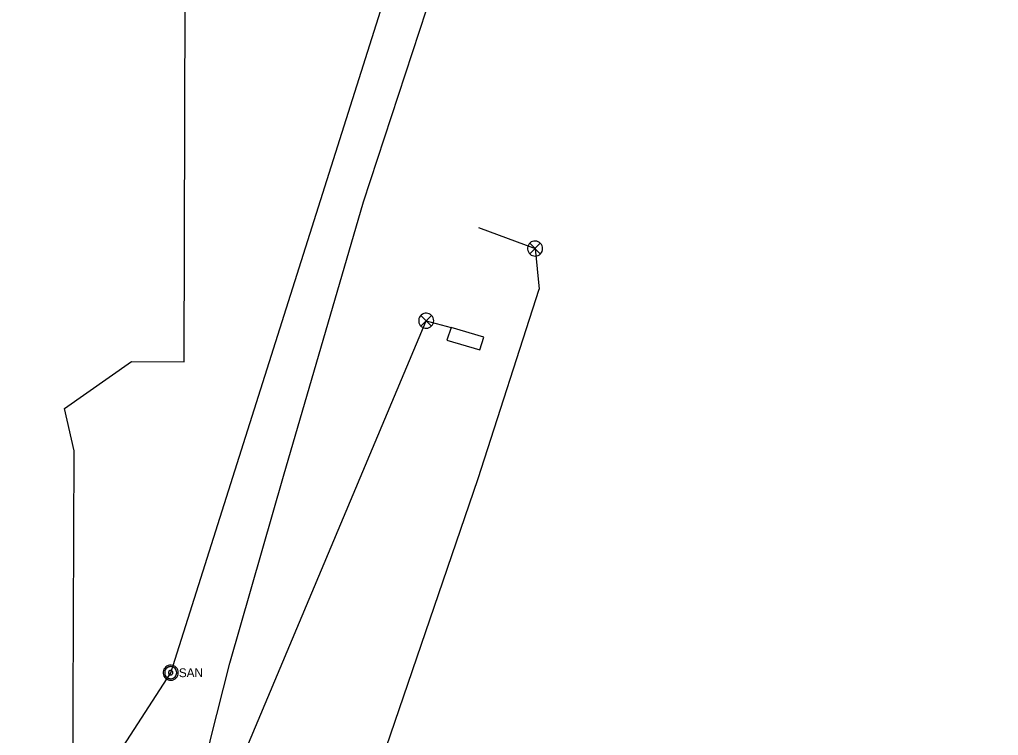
# Model space of a CAD drawing. Extents: x 596028 to 606371, y 330010 to 403088.
# Drawn here: x 602373.2 to 602801.6, y 366244.1 to 366557.4 of the extents above; entities that cross this region are included whole.
import ezdxf

# ---------------------------------------------------------------- set-up
doc = ezdxf.new("R2010")
doc.units = 0
for name, color, linetype in [('E_SIG', 7, 'Continuous'), ('E_SIG_Conduit', 7, 'Continuous'), ('E_SIG_Loops', 7, 'Continuous'), ('E_UTL_E_UG', 7, 'Continuous'), ('E_UTL_FO_UG_QWEST', 7, 'Continuous'), ('E_UTL_SAN_MH', 7, 'Continuous'), ('E_UTL_SAN_UG', 7, 'Continuous')]:
    doc.layers.add(name, color=color, linetype=linetype)

msp = doc.modelspace()

# ---------------------------------------------------------------- linework, layer by layer
at = {"layer": 'E_SIG'}
for points in [[(602602.12, 366457.23), (602602.07, 366457.85), (602601.89, 366458.45), (602601.6, 366459.01), (602601.21, 366459.5), (602600.74, 366459.92), (602600.2, 366460.23), (602599.6, 366460.43), (602598.98, 366460.52), (602598.36, 366460.49), (602597.75, 366460.35), (602597.17, 366460.09), (602596.66, 366459.72), (602596.23, 366459.27), (602595.89, 366458.74), (602595.66, 366458.16), (602595.54, 366457.54), (602595.54, 366456.91), (602595.66, 366456.3), (602595.89, 366455.72), (602596.23, 366455.19), (602596.66, 366454.73), (602597.17, 366454.37), (602597.75, 366454.11), (602598.36, 366453.96), (602598.98, 366453.93), (602599.6, 366454.02), (602600.2, 366454.23), (602600.74, 366454.54), (602601.21, 366454.95), (602601.6, 366455.44), (602601.89, 366456), (602602.07, 366456.6), (602602.12, 366457.23)], [(602601.09, 366459.56), (602596.48, 366454.9)], [(602596.48, 366459.51), (602601.13, 366454.86)], [(602554.47, 366425.63), (602554.42, 366426.25), (602554.24, 366426.85), (602553.95, 366427.41), (602553.56, 366427.9), (602553.09, 366428.32), (602552.55, 366428.63), (602551.95, 366428.83), (602551.33, 366428.92), (602550.71, 366428.89), (602550.1, 366428.75), (602549.52, 366428.49), (602549.01, 366428.12), (602548.58, 366427.67), (602548.24, 366427.14), (602548.01, 366426.56), (602547.89, 366425.94), (602547.89, 366425.31), (602548.01, 366424.7), (602548.24, 366424.12), (602548.58, 366423.59), (602549.01, 366423.13), (602549.52, 366422.77), (602550.1, 366422.51), (602550.71, 366422.36), (602551.33, 366422.33), (602551.95, 366422.42), (602552.55, 366422.63), (602553.09, 366422.94), (602553.56, 366423.35), (602553.95, 366423.84), (602554.24, 366424.4), (602554.42, 366425), (602554.47, 366425.63)], [(602553.44, 366427.96), (602548.83, 366423.3)], [(602548.83, 366427.91), (602553.48, 366423.26)]]:
    msp.add_lwpolyline(points, dxfattribs=at)
at = {"layer": 'E_SIG_Conduit'}
for points in [[(602598.82, 366457.23), (602600.62, 366439.43)], [(602539.83, 366089.85), (602535.03, 366103.86), (602535.64, 366147.43), (602535.54, 366163.03), (602524.08, 366180.95), (602523.87, 366206.98), (602531.76, 366233.28), (602573.99, 366356.53), (602600.62, 366439.43)], [(602444.08, 366197.66), (602463.84, 366217.68), (602551.17, 366425.63)]]:
    msp.add_lwpolyline(points, dxfattribs=at)
at = {"layer": 'E_SIG_Loops'}
for points in [[(602574.1, 366466.49), (602598.82, 366457.23)], [(602551.17, 366425.63), (602551.17, 366425.63), (602551.17, 366425.63), (602562.11, 366422.64), (602560.26, 366417.06), (602574.63, 366412.84), (602576.46, 366418.42), (602562.11, 366422.64)]]:
    msp.add_lwpolyline(points, dxfattribs=at)
at = {"layer": 'E_UTL_E_UG'}
msp.add_line((602445.25, 366407.68), (602446.82, 366936.92), dxfattribs=at)
msp.add_lwpolyline([(602373.22, 366200.43), (602377.85, 366207.25), (602396.46, 366220.49), (602397.09, 366368.63), (602392.81, 366387.14), (602422.25, 366407.75), (602445.25, 366407.68)], dxfattribs=at)
at = {"layer": 'E_UTL_FO_UG_QWEST'}
for points in [[(602465.2, 366275.77), (602488.78, 366357.55), (602523.81, 366477.73), (602569.76, 366617.88), (602590.54, 366678.47), (602610.84, 366745.71), (602633.97, 366810.99), (602652.24, 366879.2), (602722.88, 367122.58), (602732.47, 367194.84), (602741.53, 367264.88), (602763.31, 367408.53), (602771.45, 367474.95), (602777.36, 367549.12), (602789.66, 367617.52), (602801.62, 367692.03)], [(602448.79, 366035.3), (602447.68, 366054.78), (602447.64, 366061.51), (602446.19, 366081.92), (602445.08, 366088.78), (602443.73, 366133.59), (602443.7, 366138.9), (602446.18, 366187.71), (602448.88, 366203.17), (602450.48, 366212.78), (602456.81, 366242.32), (602465.2, 366275.77)]]:
    msp.add_lwpolyline(points, dxfattribs=at)
at = {"layer": 'E_UTL_SAN_MH'}
for points in [[(602442.66, 366271.58), (602442.6, 366272.2), (602442.42, 366272.81), (602442.13, 366273.36), (602441.74, 366273.86), (602441.27, 366274.27), (602440.73, 366274.58), (602440.13, 366274.79), (602439.51, 366274.88), (602438.89, 366274.85), (602438.28, 366274.7), (602437.71, 366274.44), (602437.2, 366274.07), (602436.76, 366273.62), (602436.42, 366273.09), (602436.19, 366272.51), (602436.07, 366271.89), (602436.07, 366271.27), (602436.19, 366270.65), (602436.42, 366270.07), (602436.76, 366269.54), (602437.2, 366269.08), (602437.71, 366268.72), (602438.28, 366268.46), (602438.89, 366268.31), (602439.51, 366268.28), (602440.13, 366268.37), (602440.73, 366268.58), (602441.27, 366268.89), (602441.74, 366269.3), (602442.13, 366269.79), (602442.42, 366270.35), (602442.6, 366270.95), (602442.66, 366271.58)], [(602442, 366271.58), (602441.95, 366272.08), (602441.81, 366272.56), (602441.58, 366273.01), (602441.27, 366273.4), (602440.89, 366273.73), (602440.45, 366273.98), (602439.98, 366274.14), (602439.48, 366274.22), (602438.98, 366274.19), (602438.49, 366274.07), (602438.04, 366273.87), (602437.63, 366273.57), (602437.28, 366273.21), (602437.01, 366272.79), (602436.82, 366272.32), (602436.73, 366271.83), (602436.73, 366271.33), (602436.82, 366270.84), (602437.01, 366270.37), (602437.28, 366269.95), (602437.63, 366269.58), (602438.04, 366269.29), (602438.49, 366269.08), (602438.98, 366268.97), (602439.48, 366268.94), (602439.98, 366269.01), (602440.45, 366269.18), (602440.89, 366269.43), (602441.27, 366269.76), (602441.58, 366270.15), (602441.81, 366270.6), (602441.95, 366271.08), (602442, 366271.58)], [(602440.35, 366271.58), (602440.33, 366271.77), (602440.28, 366271.95), (602440.19, 366272.11), (602440.07, 366272.26), (602439.93, 366272.39), (602439.77, 366272.48), (602439.59, 366272.54), (602439.4, 366272.57), (602439.22, 366272.56), (602439.03, 366272.51), (602438.86, 366272.44), (602438.71, 366272.33), (602438.58, 366272.19), (602438.48, 366272.03), (602438.41, 366271.86), (602438.37, 366271.67), (602438.37, 366271.48), (602438.41, 366271.3), (602438.48, 366271.13), (602438.58, 366270.97), (602438.71, 366270.83), (602438.86, 366270.72), (602439.03, 366270.64), (602439.22, 366270.6), (602439.4, 366270.59), (602439.59, 366270.62), (602439.77, 366270.68), (602439.93, 366270.77), (602440.07, 366270.9), (602440.19, 366271.04), (602440.28, 366271.21), (602440.33, 366271.39), (602440.35, 366271.58)]]:
    msp.add_lwpolyline(points, dxfattribs=at)
at = {"layer": 'E_UTL_SAN_UG'}
for p, q in [((602439.36, 366271.58), (602556.73, 366641.77)), ((602382.71, 366183.59), (602439.36, 366271.58))]:
    msp.add_line(p, q, dxfattribs=at)

# ---------------------------------------------------------------- texts
at = {"layer": 'E_UTL_SAN_MH'}
msp.add_text('SAN', height=3.849, dxfattribs=at).set_placement((602442.92, 366269.63))

doc.saveas('drawing.dxf')
